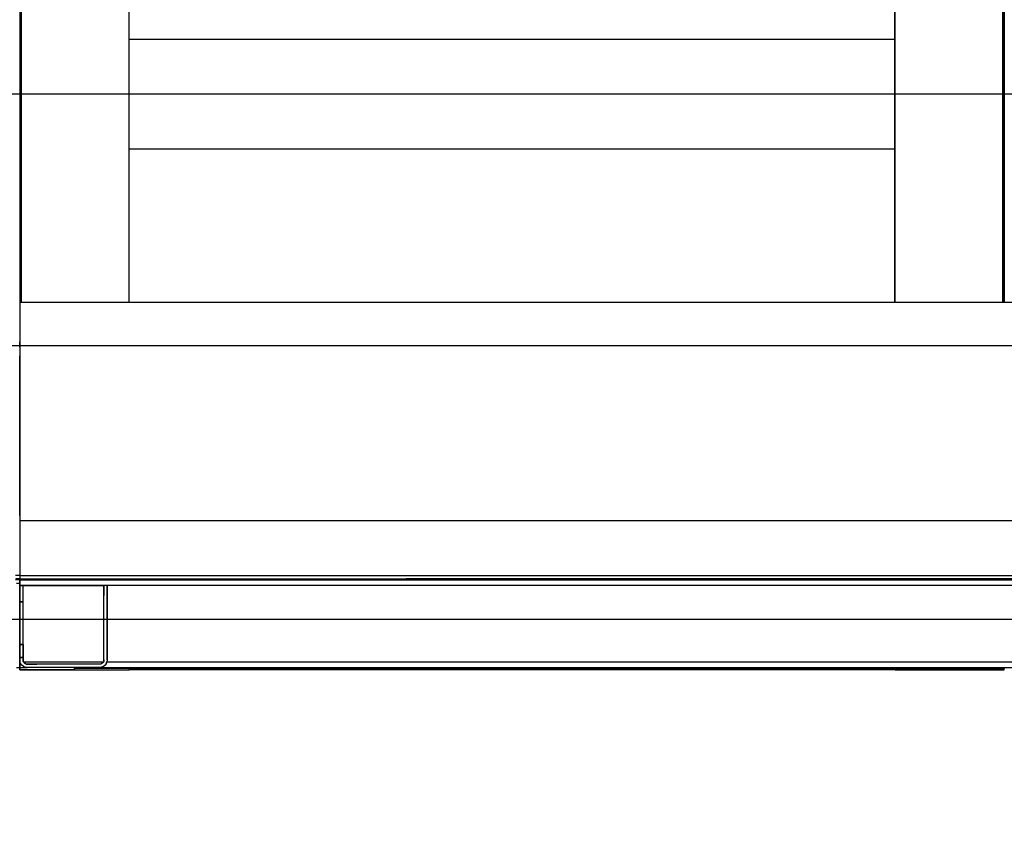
# Model space of a CAD drawing. Extents: x -805 to 3526, y -961 to 1039.
# Tile 369 of 473: x 1260.097 to 1260.997, y 37.158 to 37.906. Entities that reach past the tile are written whole.
import ezdxf
from ezdxf import colors
from ezdxf.entities.mleader import LeaderData, LeaderLine
from ezdxf.math import Vec2, Vec3

# ---------------------------------------------------------------- set-up
doc = ezdxf.new("R2010")
doc.units = 0
doc.linetypes.add('AUSGEZOGEN', pattern=[2, 1, 1])
doc.layers.get('0').update_dxf_attribs({"color": 251})
doc.layers.add('TTK-B-Bestand', color=252, linetype='Continuous', lineweight=35)
doc.layers.add('TTK-P-Treppe unten', color=12, linetype='Continuous', lineweight=25)
for name, color, linetype in [('TTK-P-Aufzug', 251, 'Continuous'), ('TTK-P-Bahnsteig', 12, 'Continuous'), ('TTK-P-TEXT', 12, 'AUSGEZOGEN'), ('TTK-P-Verm', 251, 'Continuous')]:
    doc.layers.add(name, color=color, linetype=linetype)
doc.styles.add('AKG DIN 6776', font='AKG_DIN67.TTF')
doc.dimstyles.new('TTK', dxfattribs={"dimtxt": 2.5, "dimasz": 2.5, "dimexe": 3.5, "dimexo": 0.1, "dimgap": 1, "dimtad": 1, "dimzin": 0, "dimtxsty": 'AKG DIN 6776', "dimblk": 'OBLIQUE', "dimcen": -0.09, "dimdle": 3, "dimclrd": 256, "dimclre": 256, "dimclrt": 256, "dimadec": 3, "dimazin": 0, "dimtfac": 1, "dimtofl": 0, "dimtmove": 0, "dimatfit": 3, "dimldrblk": 'OBLIQUE', "dimfxl": 7, "dimfxlon": 1, "dimtolj": 1, "dimtzin": 0, "dimlwd": -1, "dimlwe": -1, "dimarcsym": 0})
doc.dimstyles.new('TTK$6', dxfattribs={"dimtxt": 2.5, "dimasz": 2.5, "dimexe": 3.5, "dimexo": 0.1, "dimgap": 1, "dimtad": 1, "dimzin": 0, "dimtxsty": 'AKG DIN 6776', "dimblk": 'OBLIQUE', "dimcen": -0.09, "dimdle": 3, "dimse1": 1, "dimse2": 1, "dimclrd": 256, "dimclre": 256, "dimclrt": 256, "dimadec": 3, "dimazin": 0, "dimtfac": 1, "dimtofl": 0, "dimtmove": 0, "dimatfit": 3, "dimldrblk": 'OBLIQUE', "dimfxl": 7, "dimfxlon": 1, "dimtolj": 1, "dimtzin": 0, "dimlwd": -1, "dimlwe": -1, "dimarcsym": 0})

# ---------------------------------------------------------------- blocks, each defined once
blk = doc.blocks.new('_None')
blk = doc.blocks.new('*D548')
at = {"layer": 'DEFPOINTS', "color": 0}
for p in [(1585.5366, 36.77061), (1585.04588, 36.61399), (-0.86811, 0.03088)]:
    blk.add_point(p, dxfattribs=at)
at = {"layer": 'TTK-B-Bestand', "insert": (1585.01785, 37.01436), "char_height": 0.25, "attachment_point": 5, "style": 'AKG DIN 6776'}
blk.add_mtext('\\A1;36,621', dxfattribs=at)
blk = doc.blocks.new('_OBLIQUE')
at = {"color": 0, "linetype": 'ByBlock'}
blk.add_line((-0.5, -0.5), (0.5, 0.5), dxfattribs=at)
blk = doc.blocks.new('*D645')
at = {"layer": 'DEFPOINTS', "color": 0}
for p in [(1259.79808, 39.34555), (1259.49808, 36.0331), (1259.79808, 36.0331)]:
    blk.add_point(p, dxfattribs=at)
at = {"layer": 'TTK-P-Verm'}
for p, q in [((1259.49808, 38.64555), (1259.49808, 39.69555)), ((1259.79808, 38.64555), (1259.79808, 39.69555)), ((1259.19808, 39.34555), (1260.09808, 39.34555))]:
    blk.add_line(p, q, dxfattribs=at)
at = {"layer": 'TTK-P-Verm', "xscale": 0.25, "yscale": 0.25, "zscale": 0.25, "rotation": 180}
blk.add_blockref('_OBLIQUE', (1259.49808, 39.34555), dxfattribs=at)
at = {"layer": 'TTK-P-Verm', "xscale": 0.25, "yscale": 0.25, "zscale": 0.25}
blk.add_blockref('_OBLIQUE', (1259.79808, 39.34555), dxfattribs=at)
at = {"layer": 'TTK-P-Verm', "insert": (1259.64808, 39.58688), "char_height": 0.25, "attachment_point": 5, "style": 'AKG DIN 6776', "bg_fill": 3, "box_fill_scale": 1.1, "bg_fill_color": 256, "bg_fill_true_color": 13158600, "bg_fill_transparency": 0}
blk.add_mtext('\\A1;30', dxfattribs=at)
blk = doc.blocks.new('*D644')
at = {"layer": 'DEFPOINTS', "color": 0}
for p in [(1262.49808, 39.34555), (1259.79808, 39.28428), (1262.49808, 35.72662)]:
    blk.add_point(p, dxfattribs=at)
at = {"layer": 'TTK-P-Treppe unten'}
for p, q in [((1259.79808, 39.29428), (1259.79808, 39.69555)), ((1262.49808, 38.64555), (1262.49808, 39.69555)), ((1259.49808, 39.34555), (1262.79808, 39.34555))]:
    blk.add_line(p, q, dxfattribs=at)
at = {"layer": 'TTK-P-Treppe unten', "xscale": 0.25, "yscale": 0.25, "zscale": 0.25, "rotation": 180}
blk.add_blockref('_OBLIQUE', (1259.79808, 39.34555), dxfattribs=at)
at = {"layer": 'TTK-P-Treppe unten', "xscale": 0.25, "yscale": 0.25, "zscale": 0.25}
blk.add_blockref('_OBLIQUE', (1262.49808, 39.34555), dxfattribs=at)
at = {"layer": 'TTK-P-Treppe unten', "insert": (1261.14808, 39.58943), "char_height": 0.25, "attachment_point": 5, "style": 'AKG DIN 6776', "bg_fill": 3, "box_fill_scale": 1.1, "bg_fill_color": 256, "bg_fill_true_color": 13158600, "bg_fill_transparency": 0}
blk.add_mtext('\\A1;2,70', dxfattribs=at)

msp = doc.modelspace()

# ---------------------------------------------------------------- linework, layer by layer
at = {"layer": 'TTK-P-Aufzug', "color": 251}
for p, q in [((1260.09804, 37.64783), (1260.09804, 39.65906)), ((1260.99504, 39.59783), (1260.99504, 37.64783)), ((1260.99654, 37.64783), (1260.99654, 39.59783)), ((1260.99654, 39.59783), (1260.99654, 37.64783)), ((1260.09654, 39.49783), (1260.09654, 37.59877)), ((1260.19654, 37.64783), (1260.19654, 38.22783)), ((1260.19654, 37.64783), (1260.19654, 38.22783)), ((1260.89654, 37.64783), (1260.89654, 38.22783)), ((1260.89654, 38.22783), (1260.89654, 37.64783)), ((1260.89654, 37.88783), (1260.19654, 37.88783)), ((1260.19654, 37.78783), (1260.89654, 37.78783)), ((1260.09654, 37.64783), (1262.19654, 37.64783)), ((1260.09654, 37.60679), (1260.09654, 37.61144)), ((1260.09654, 37.60679), (1260.09654, 37.59866)), ((1260.09654, 37.45283), (1260.09654, 37.59866)), ((1260.09654, 37.59866), (1260.09654, 37.45283)), ((1260.09654, 37.45283), (1260.09654, 37.44801)), ((1260.09654, 37.4528), (1260.09654, 37.39783)), ((1262.19654, 37.44783), (1260.09654, 37.44783)), ((1260.09654, 37.39783), (1260.09274, 37.39783)), ((1260.09654, 37.39783), (1260.09274, 37.39783)), ((1260.09274, 37.39483), (1260.09654, 37.39483)), ((1260.09274, 37.39483), (1260.09654, 37.39483)), ((1260.09654, 37.39383), (1260.09274, 37.39383)), ((1260.09654, 37.39383), (1260.09274, 37.39383)), ((1260.09654, 37.39483), (1260.09338, 37.39483)), ((1260.09654, 37.39783), (1260.0959, 37.39783)), ((1260.09654, 37.39383), (1260.0959, 37.39383)), ((1260.09654, 37.39783), (1261.84316, 37.39783)), ((1260.09654, 37.39783), (1260.09654, 37.39483)), ((1260.09654, 37.39783), (1260.09654, 37.39483)), ((1260.09654, 37.39783), (1262.19654, 37.39783)), ((1260.09654, 37.39483), (1260.09654, 37.39383)), ((1260.09654, 37.39483), (1260.09654, 37.39383)), ((1260.09654, 37.39383), (1260.09654, 37.39483)), ((1260.09654, 37.39483), (1260.44992, 37.39483)), ((1260.09654, 37.39483), (1262.19654, 37.39483)), ((1260.09654, 37.39083), (1260.09654, 37.39383)), ((1260.09654, 37.39383), (1261.84316, 37.39383)), ((1260.09654, 37.39383), (1262.19654, 37.39383)), ((1260.09654, 37.39383), (1260.09654, 37.39083)), ((1260.09804, 37.39383), (1260.09804, 37.39483)), ((1262.19654, 37.39483), (1260.44992, 37.39483)), ((1260.99504, 37.39483), (1260.99504, 37.39383)), ((1260.99654, 37.39383), (1260.99654, 37.39483)), ((1260.99654, 37.39483), (1260.99654, 37.39383)), ((1260.09354, 37.39083), (1260.09654, 37.39083)), ((1260.09354, 37.39083), (1260.09654, 37.39083)), ((1260.09648, 37.39083), (1260.09654, 37.39083)), ((1260.09654, 37.39083), (1260.09654, 37.37415)), ((1260.09654, 37.39083), (1260.09654, 37.32073)), ((1260.09654, 37.32073), (1260.09654, 37.39083)), ((1260.09654, 37.38883), (1260.09954, 37.38883)), ((1260.09954, 37.38883), (1260.09654, 37.38883)), ((1260.09954, 37.37383), (1260.09954, 37.38883)), ((1260.09954, 37.38628), (1260.09954, 37.38883)), ((1260.09954, 37.37383), (1260.09954, 37.38883)), ((1260.09954, 37.38883), (1260.11299, 37.38883)), ((1260.17354, 37.38883), (1260.09954, 37.38883)), ((1260.09954, 37.37383), (1260.09954, 37.38628)), ((1260.11299, 37.38883), (1260.17354, 37.38883)), ((1260.17654, 37.38883), (1260.17354, 37.38883)), ((1260.17354, 37.32073), (1260.17354, 37.38883)), ((1260.17354, 37.32073), (1260.17354, 37.38883)), ((1260.17354, 37.38883), (1260.17354, 37.37969)), ((1260.17654, 37.38883), (1260.17354, 37.38883)), ((1260.17654, 37.32073), (1260.17654, 37.38883)), ((1260.17654, 37.38883), (1260.17654, 37.32073)), ((1260.17654, 37.38883), (1260.17654, 37.32987)), ((1260.437, 37.38883), (1260.17654, 37.38883)), ((1262.11642, 37.38883), (1260.17654, 37.38883)), ((1262.11654, 37.38883), (1260.437, 37.38883)), ((1260.17354, 37.32073), (1260.17354, 37.37969)), ((1260.09654, 37.37415), (1260.09654, 37.32073)), ((1260.09654, 37.37383), (1260.09954, 37.37383)), ((1260.09954, 37.37383), (1260.09654, 37.37383)), ((1260.09954, 37.33483), (1260.09954, 37.37383)), ((1260.09954, 37.36676), (1260.09954, 37.37383)), ((1260.09954, 37.33483), (1260.09954, 37.37383)), ((1260.09954, 37.33483), (1260.09954, 37.36676)), ((1260.09654, 37.33483), (1260.09954, 37.33483)), ((1260.09954, 37.33483), (1260.09654, 37.33483)), ((1260.09954, 37.3325), (1260.09954, 37.33483)), ((1260.09954, 37.33483), (1260.09954, 37.32283)), ((1260.09954, 37.32283), (1260.09954, 37.33483)), ((1260.09954, 37.3325), (1260.09954, 37.32283)), ((1260.09954, 37.32283), (1260.09654, 37.32283)), ((1260.09654, 37.32283), (1260.09954, 37.32283)), ((1260.09954, 37.32283), (1260.09954, 37.32255)), ((1260.09954, 37.32283), (1260.09954, 37.32073)), ((1260.09954, 37.32073), (1260.09954, 37.32283)), ((1260.09954, 37.32255), (1260.09954, 37.32073)), ((1260.17654, 37.32987), (1260.17654, 37.32073)), ((1260.09354, 37.31383), (1260.09654, 37.31383)), ((1260.09354, 37.31383), (1260.09654, 37.31383)), ((1260.09654, 37.32073), (1260.09666, 37.3198)), ((1260.09654, 37.32073), (1260.09677, 37.31894)), ((1260.09654, 37.32073), (1260.09677, 37.31894)), ((1260.09654, 37.32073), (1260.09654, 37.31383)), ((1260.09654, 37.31383), (1260.09654, 37.32073)), ((1260.09654, 37.31383), (1260.10344, 37.31383)), ((1260.09654, 37.31383), (1260.10344, 37.31383)), ((1260.09654, 37.31383), (1260.09654, 37.31183)), ((1260.09654, 37.31183), (1260.09654, 37.31383)), ((1260.09667, 37.31974), (1260.09666, 37.3198)), ((1260.09669, 37.31957), (1260.09667, 37.31974)), ((1260.0967, 37.31954), (1260.09669, 37.31957)), ((1260.09672, 37.31937), (1260.0967, 37.31954)), ((1260.09677, 37.31894), (1260.09672, 37.31937)), ((1260.09746, 37.31728), (1260.09677, 37.31894)), ((1260.09746, 37.31728), (1260.09677, 37.31894)), ((1260.09737, 37.3175), (1260.09677, 37.31894)), ((1260.09746, 37.31728), (1260.09737, 37.3175)), ((1260.09856, 37.31585), (1260.09746, 37.31728)), ((1260.09856, 37.31585), (1260.09746, 37.31728)), ((1260.09841, 37.31604), (1260.09746, 37.31728)), ((1260.09856, 37.31585), (1260.09841, 37.31604)), ((1260.09999, 37.31475), (1260.09856, 37.31585)), ((1260.09999, 37.31475), (1260.09856, 37.31585)), ((1260.0998, 37.3149), (1260.09856, 37.31585)), ((1260.09954, 37.32073), (1260.09967, 37.31972)), ((1260.09954, 37.32073), (1260.09956, 37.32059)), ((1260.09954, 37.32073), (1260.09967, 37.31972)), ((1260.09967, 37.31972), (1260.09956, 37.32059)), ((1260.10006, 37.31878), (1260.09967, 37.31972)), ((1260.09972, 37.31959), (1260.09967, 37.31972)), ((1260.10006, 37.31878), (1260.09967, 37.31972)), ((1260.10006, 37.31878), (1260.09972, 37.31959)), ((1260.09999, 37.31475), (1260.0998, 37.3149)), ((1260.10165, 37.31406), (1260.09999, 37.31475)), ((1260.10165, 37.31406), (1260.09999, 37.31475)), ((1260.10143, 37.31416), (1260.09999, 37.31475)), ((1260.10068, 37.31797), (1260.10006, 37.31878)), ((1260.10014, 37.31867), (1260.10006, 37.31878)), ((1260.10068, 37.31797), (1260.10006, 37.31878)), ((1260.10068, 37.31797), (1260.10014, 37.31867)), ((1260.17304, 37.31883), (1260.10022, 37.31883)), ((1260.17304, 37.31883), (1260.10022, 37.31883)), ((1260.10149, 37.31735), (1260.10068, 37.31797)), ((1260.10079, 37.31789), (1260.10068, 37.31797)), ((1260.10149, 37.31735), (1260.10068, 37.31797)), ((1260.10149, 37.31735), (1260.10079, 37.31789)), ((1260.10165, 37.31406), (1260.10143, 37.31416)), ((1260.10243, 37.31696), (1260.10149, 37.31735)), ((1260.10162, 37.3173), (1260.10149, 37.31735)), ((1260.10243, 37.31696), (1260.10149, 37.31735)), ((1260.10243, 37.31696), (1260.10162, 37.3173)), ((1260.10344, 37.31383), (1260.10165, 37.31406)), ((1260.10344, 37.31383), (1260.10165, 37.31406)), ((1260.1032, 37.31386), (1260.10165, 37.31406)), ((1260.10344, 37.31683), (1260.10243, 37.31696)), ((1260.10344, 37.31683), (1260.10243, 37.31696)), ((1260.10256, 37.31694), (1260.10243, 37.31696)), ((1260.10256, 37.31694), (1260.10344, 37.31683)), ((1260.10344, 37.31383), (1260.1032, 37.31386)), ((1260.16964, 37.31683), (1260.10344, 37.31683)), ((1260.16964, 37.31683), (1260.10344, 37.31683)), ((1260.10344, 37.31683), (1260.11233, 37.31683)), ((1260.16964, 37.31383), (1260.10344, 37.31383)), ((1260.16964, 37.31383), (1260.10344, 37.31383)), ((1260.16075, 37.31383), (1260.10344, 37.31383)), ((1260.16964, 37.31683), (1260.11233, 37.31683)), ((1260.14624, 37.31383), (1260.14624, 37.31183)), ((1260.14624, 37.31383), (1260.14624, 37.31183)), ((1260.14654, 37.31333), (1260.14654, 37.31368)), ((1260.14654, 37.31333), (1260.14654, 37.31368)), ((1260.14654, 37.31306), (1260.14654, 37.31333)), ((1260.14654, 37.31306), (1260.14654, 37.31333)), ((1260.14654, 37.31289), (1260.14654, 37.31306)), ((1260.14654, 37.31289), (1260.14654, 37.31306)), ((1260.14654, 37.31283), (1260.14654, 37.31289)), ((1260.14654, 37.31289), (1260.14654, 37.31283)), ((1260.14654, 37.31283), (1260.14654, 37.31183)), ((1260.14654, 37.31183), (1260.14654, 37.31283)), ((1260.19654, 37.31283), (1260.14654, 37.31283)), ((1260.19654, 37.31283), (1260.14654, 37.31283)), ((1260.16964, 37.31383), (1260.16075, 37.31383)), ((1260.17065, 37.31696), (1260.16964, 37.31683)), ((1260.17065, 37.31696), (1260.16964, 37.31683)), ((1260.16977, 37.31685), (1260.16964, 37.31683)), ((1260.17142, 37.31406), (1260.16964, 37.31383)), ((1260.17142, 37.31406), (1260.16964, 37.31383)), ((1260.17118, 37.31403), (1260.16964, 37.31383)), ((1260.16964, 37.31383), (1262.12344, 37.31383)), ((1260.16964, 37.31383), (1262.12344, 37.31383)), ((1260.17065, 37.31696), (1260.16977, 37.31685)), ((1260.17159, 37.31735), (1260.17065, 37.31696)), ((1260.17159, 37.31735), (1260.17065, 37.31696)), ((1260.17077, 37.31701), (1260.17065, 37.31696)), ((1260.17159, 37.31735), (1260.17077, 37.31701)), ((1260.17142, 37.31406), (1260.17118, 37.31403)), ((1260.17309, 37.31475), (1260.17142, 37.31406)), ((1260.17309, 37.31475), (1260.17142, 37.31406)), ((1260.17287, 37.31466), (1260.17142, 37.31406)), ((1260.1724, 37.31797), (1260.17159, 37.31735)), ((1260.1724, 37.31797), (1260.17159, 37.31735)), ((1260.1717, 37.31744), (1260.17159, 37.31735)), ((1260.1724, 37.31797), (1260.1717, 37.31744)), ((1260.17302, 37.31878), (1260.1724, 37.31797)), ((1260.17302, 37.31878), (1260.1724, 37.31797)), ((1260.17248, 37.31808), (1260.1724, 37.31797)), ((1260.17302, 37.31878), (1260.17248, 37.31808)), ((1260.17309, 37.31475), (1260.17287, 37.31466)), ((1260.17341, 37.31972), (1260.17302, 37.31878)), ((1260.17341, 37.31972), (1260.17302, 37.31878)), ((1260.17307, 37.31891), (1260.17302, 37.31878)), ((1260.17341, 37.31972), (1260.17307, 37.31891)), ((1260.17452, 37.31585), (1260.17309, 37.31475)), ((1260.17452, 37.31585), (1260.17309, 37.31475)), ((1260.17433, 37.3157), (1260.17309, 37.31475)), ((1260.17354, 37.32073), (1260.17341, 37.31972)), ((1260.17354, 37.32073), (1260.17341, 37.31972)), ((1260.17342, 37.31986), (1260.17341, 37.31972)), ((1260.17342, 37.31986), (1260.17354, 37.32073)), ((1260.17452, 37.31585), (1260.17433, 37.3157)), ((1260.17561, 37.31728), (1260.17452, 37.31585)), ((1260.17561, 37.31728), (1260.17452, 37.31585)), ((1260.17547, 37.31709), (1260.17452, 37.31585)), ((1260.17561, 37.31728), (1260.17547, 37.31709)), ((1260.17561, 37.31728), (1260.1763, 37.31894)), ((1260.1763, 37.31894), (1260.17561, 37.31728)), ((1260.17621, 37.31872), (1260.17561, 37.31728)), ((1260.1763, 37.31894), (1260.17621, 37.31872)), ((1262.11682, 37.31883), (1260.17626, 37.31883)), ((1262.11682, 37.31883), (1260.17626, 37.31883)), ((1260.17654, 37.32073), (1260.1763, 37.31894)), ((1260.17654, 37.32073), (1260.1763, 37.31894)), ((1260.17651, 37.32049), (1260.1763, 37.31894)), ((1260.17654, 37.32073), (1260.17651, 37.32049)), ((1260.19654, 37.31333), (1260.19654, 37.31368)), ((1260.19654, 37.31333), (1260.19654, 37.31368)), ((1260.19654, 37.31306), (1260.19654, 37.31333)), ((1260.19654, 37.31306), (1260.19654, 37.31333)), ((1260.19654, 37.31289), (1260.19654, 37.31306)), ((1260.19654, 37.31289), (1260.19654, 37.31306)), ((1260.19654, 37.31289), (1260.19654, 37.31283)), ((1260.19654, 37.31283), (1260.19654, 37.31289)), ((1260.19654, 37.31183), (1260.19654, 37.31283)), ((1260.19654, 37.31283), (1260.19654, 37.31183)), ((1260.19704, 37.31283), (1260.19704, 37.31378)), ((1260.19704, 37.31183), (1260.19704, 37.31283)), ((1260.19704, 37.31283), (1260.28404, 37.31283)), ((1260.28404, 37.31283), (1260.36404, 37.31283)), ((1260.28404, 37.31183), (1260.28404, 37.31283)), ((1260.36404, 37.31283), (1260.36404, 37.31183)), ((1260.36404, 37.31283), (1260.72904, 37.31283)), ((1260.72904, 37.31283), (1260.80904, 37.31283)), ((1260.72904, 37.31183), (1260.72904, 37.31283)), ((1260.80904, 37.31283), (1260.80904, 37.31183)), ((1260.80904, 37.31283), (1260.89604, 37.31283)), ((1260.89604, 37.31378), (1260.89604, 37.31283)), ((1260.89604, 37.31283), (1260.89604, 37.31183)), ((1260.89654, 37.31283), (1260.89654, 37.31378)), ((1260.89654, 37.31283), (1260.89654, 37.31183)), ((1260.89654, 37.31283), (1260.99654, 37.31283)), ((1260.99654, 37.31378), (1260.99654, 37.31283)), ((1260.99654, 37.31183), (1260.99654, 37.31283)), ((1260.09654, 37.31183), (1260.14624, 37.31183)), ((1260.14624, 37.31183), (1260.09654, 37.31183)), ((1260.14654, 37.31183), (1260.19654, 37.31183)), ((1260.14654, 37.31183), (1260.19654, 37.31183)), ((1260.28404, 37.31183), (1260.19704, 37.31183)), ((1260.36404, 37.31183), (1260.28404, 37.31183)), ((1260.72904, 37.31183), (1260.36404, 37.31183)), ((1260.80904, 37.31183), (1260.72904, 37.31183)), ((1260.89604, 37.31183), (1260.80904, 37.31183)), ((1260.89654, 37.31183), (1260.99654, 37.31183))]:
    msp.add_line(p, q, dxfattribs=at)
at = {"layer": 'TTK-P-Aufzug', "color": 251, "ltscale": 20}
for p, q in [((1262.62308, 37.83783), (1259.67308, 37.83783)), ((1262.49808, 37.60783), (1259.95363, 37.60783)), ((1262.79808, 37.35783), (1259.49808, 37.35783))]:
    msp.add_line(p, q, dxfattribs=at)

# ---------------------------------------------------------------- dimensions: what is measured, and where the dimension line sits
at = {"layer": 'TTK-B-Bestand', "color": 251}
dim = msp.add_ordinate_dim(feature_location=(1585.04588, 36.61399), offset=(0.44608, 0.15756), dtype=0, origin=(-0.86811, 0.03088), text='36,621', dimstyle='TTK$6', override={"dimscale": 0, "dimdec": 3, "dimtmove": 1, "dimfxlon": 0}, dxfattribs=at)
dim.commit()
dim.dimension.update_dxf_attribs({"geometry": '*D548', "text_midpoint": (1585.01785, 37.01436)})

# ---------------------------------------------------------------- leaders
at = {"layer": 'TTK-P-TEXT', "color": 251}
ml = msp.add_multileader_mtext('Standard', dxfattribs=at)
ml.set_content('\\A1;Bodenaustausch\\PFSS-Material nach ZTV SoB-StB20\\Pder Körnung 0/32 bis 0/45', color=256, style='AKG DIN 6776')
ml.set_leader_properties(color=162)
ml.set_arrow_properties(name='NONE')
ml.build(insert=Vec2(0, 0))
ml.multileader.update_dxf_attribs({"dogleg_length": 3, "arrow_head_size": 0.3, "scale": 0.1})
ctx = ml.context
ctx.base_point, ctx.scale, ctx.char_height, ctx.arrow_head_size, ctx.landing_gap_size, ctx.plane_origin = Vec3(1257.31095, 38.94649), 0.1, 0.25, 0.3, 0.1, Vec3(1256.0166, 38.38546)
notes = []
notes.append((ctx, [(0, (1, 1, 0), (1257.01095, 38.98212), (1, 0), 0.3, [(0, [(1256.0166, 38.38546)], 0, [])])]))
ctx.mtext.insert, ctx.mtext.flow_direction = Vec3(1257.41095, 39.10712), 5
for ctx, leaders in notes:
    for number, flags, end, landing, length, lines in leaders:
        leader = LeaderData()
        leader.index, (leader.has_last_leader_line, leader.has_dogleg_vector, leader.attachment_direction) = number, flags
        leader.last_leader_point, leader.dogleg_vector, leader.dogleg_length = Vec3(end), Vec3(landing), length
        for number, points, colour, breaks in lines:
            line = LeaderLine()
            line.index, line.vertices, line.color, line.breaks = number, Vec3.list(points), colors.encode_raw_color(colour), breaks
            leader.lines.append(line)
        ctx.leaders.append(leader)

# ---------------------------------------------------------------- next in the draw order: dimensions: what is measured, and where the dimension line sits
at = {"layer": 'TTK-P-Verm', "color": 251}
dim = msp.add_linear_dim(base=(1259.79808, 39.34555), p1=(1259.49808, 36.0331), p2=(1259.79808, 36.0331), dimstyle='TTK', override={"dimscale": 0, "dimdec": 0, "dimlfac": 100, "dimtmove": 2, "dimtfill": 1}, dxfattribs=at)
dim.commit()
dim.dimension.update_dxf_attribs({"geometry": '*D645', "text_midpoint": (1259.64808, 39.58688), "dimtype": 160})

# ---------------------------------------------------------------- next in the draw order: dimensions: what is measured, and where the dimension line sits
at = {"layer": 'TTK-P-Treppe unten', "color": 251}
dim = msp.add_linear_dim(base=(1262.49808, 39.34555), p1=(1259.79808, 39.28428), p2=(1262.49808, 35.72662), dimstyle='TTK', override={"dimscale": 0, "dimtmove": 0, "dimtfill": 1}, dxfattribs=at)
dim.commit()
dim.dimension.update_dxf_attribs({"geometry": '*D644', "text_midpoint": (1261.14808, 39.34555), "dimtype": 160})

# ---------------------------------------------------------------- next in the draw order: linework, layer by layer
at = {"layer": 'TTK-P-Bahnsteig', "color": 251}
msp.add_circle((473.78511, 39.13225), 1000, dxfattribs=at)

doc.saveas('drawing.dxf')
